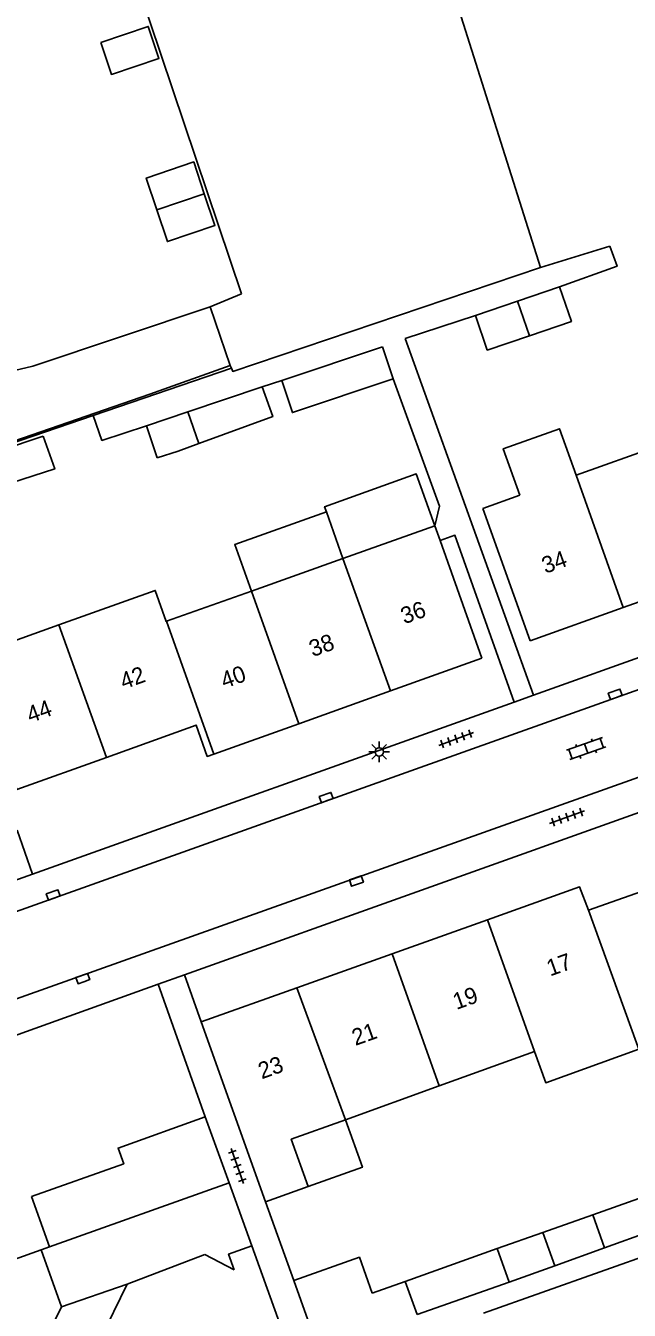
# Model space of a CAD drawing. Extents: x 136000 to 138005, y 398500 to 400500.
# Drawn here: x 137750 to 137786.5, y 400137 to 400214.6 of the extents above; entities that cross this region are included whole.
import ezdxf

# ---------------------------------------------------------------- set-up
doc = ezdxf.new("R2010")
doc.units = 0
for name, color, linetype in [('gg-afsc-erfafscheiding', 7, 'Continuous'), ('gg-afsc-hekwerk', 7, 'Continuous'), ('gg-afsc-muur', 7, 'Continuous'), ('gg-anno-huisnummerreeks BGT', 7, 'Continuous'), ('gg-bbg-bijgebouw', 7, 'Continuous'), ('gg-bbg-gedigitaliseerde bebouwing', 7, 'Continuous'), ('gg-bbg-gedigitaliseerde bijgebouw', 7, 'Continuous'), ('gg-bbg-hoofdgebouw', 7, 'Continuous'), ('gg-bbg-luifel en loopbrug', 7, 'Continuous'), ('gg-bbg-tussenscheiding', 7, 'Continuous'), ('gg-knt-verharding', 7, 'Continuous'), ('gt-grn-groengrens', 7, 'Continuous'), ('gt-grn-weggrens', 7, 'Continuous'), ('gt-symb-klinker verharding', 7, 'Continuous'), ('gt-symb-kolk', 7, 'Continuous'), ('gt-symb-lichtmast', 7, 'Continuous'), ('gt-symb-tegel verharding', 7, 'Continuous')]:
    doc.layers.add(name, color=color, linetype=linetype)

# ---------------------------------------------------------------- blocks, each defined once
blk = doc.blocks.new('gt0-KOLK')
at = {"layer": 'gt-symb-kolk'}
blk.add_lwpolyline([(0, 0), (0.375, 0), (0.375, 0.4), (-0.375, 0.4), (-0.375, 0), (0, 0)], dxfattribs=at)
blk = doc.blocks.new('gt0-TEG1')
at = {"layer": 'gt-symb-tegel verharding'}
for p, q in [((-1.125, 0), (1.125, 0)), ((-0.9, -0.25), (-0.9, 0.25)), ((-0.45, -0.25), (-0.45, 0.25)), ((0, -0.25), (0, 0.25)), ((0.45, -0.25), (0.45, 0.25)), ((0.9, -0.25), (0.9, 0.25))]:
    blk.add_line(p, q, dxfattribs=at)
blk = doc.blocks.new('gt0-LMAST')
at = {"layer": 'gt-symb-lichtmast'}
for p, q in [((-0.182, 0.173), (-0.447, 0.438)), ((-0.005, 0.246), (-0.005, 0.621)), ((0.172, 0.173), (0.437, 0.438)), ((-0.255, -0.004), (-0.63, -0.004)), ((-0.182, -0.181), (-0.447, -0.446)), ((-0.005, -0.254), (-0.005, -0.629)), ((0.437, -0.446), (0.172, -0.181)), ((0.245, -0.004), (0.62, -0.004))]:
    blk.add_line(p, q, dxfattribs=at)
blk.add_circle((-0.005, -0.004), 0.25, dxfattribs=at)
blk = doc.blocks.new('gt0-KL1')
at = {"layer": 'gt-symb-klinker verharding'}
for p, q in [((-1.15, 0.3), (1.15, 0.3)), ((-1, -0.3), (-1, 0.3)), ((-0.5, 0.3), (-0.5, 0.45)), ((0, -0.3), (0, 0.3)), ((0.5, 0.3), (0.5, 0.45)), ((1, -0.3), (1, 0.3)), ((-1.15, -0.3), (1.15, -0.3)), ((-0.5, -0.45), (-0.5, -0.3)), ((0.5, -0.45), (0.5, -0.3))]:
    blk.add_line(p, q, dxfattribs=at)

msp = doc.modelspace()

# ---------------------------------------------------------------- linework, layer by layer
at = {"layer": 'gg-afsc-erfafscheiding'}
for p, q in [((137785.292, 400201.247), (137781.093, 400199.959)), ((137772.928, 400195.669), (137777.171, 400197.06)), ((137764.271, 400192.75), (137765.459, 400193.144)), ((137792.306, 400142.023), (137777.641, 400136.829))]:
    msp.add_line(p, q, dxfattribs=at)
for points in [[(137782.251, 400198.795), (137785.724, 400200.037), (137785.292, 400201.247)], [(137774.707, 400184.369), (137774.998, 400185.545), (137772.2, 400193.247)], [(137754.065, 400191.03), (137754.602, 400189.528), (137757.287, 400190.408)]]:
    msp.add_lwpolyline(points, dxfattribs=at)
at = {"layer": 'gg-afsc-hekwerk'}
for p, q in [((137761.149, 400197.583), (137763.037, 400198.366)), ((137762.345, 400194.046), (137761.149, 400197.583)), ((137754.065, 400191.03), (137762.42, 400193.89)), ((137762.42, 400193.89), (137762.345, 400194.046)), ((137737.113, 400185.226), (137754.065, 400191.03))]:
    msp.add_line(p, q, dxfattribs=at)
for points in [[(137763.037, 400198.366), (137756.106, 400218.965), (137773.291, 400224.655), (137781.093, 400199.959)], [(137762.42, 400193.89), (137762.504, 400193.692), (137781.093, 400199.959)]]:
    msp.add_lwpolyline(points, dxfattribs=at)
at = {"layer": 'gg-afsc-muur'}
for p, q in [((137758.003, 400156.691), (137733.667, 400147.954)), ((137760.847, 400148.686), (137758.003, 400156.691)), ((137764.489, 400143.551), (137766.203, 400138.788)), ((137766.135, 400134.037), (137763.654, 400140.897))]:
    msp.add_line(p, q, dxfattribs=at)
at = {"layer": 'gg-bbg-bijgebouw'}
for p, q in [((137771.558, 400195.17), (137772.2, 400193.247)), ((137764.271, 400192.75), (137759.797, 400191.25)), ((137759.797, 400191.25), (137757.287, 400190.408)), ((137757.287, 400190.408), (137757.942, 400188.468)), ((137751.049, 400189.771), (137748.478, 400188.906)), ((137762.278, 400144.703), (137760.847, 400148.686)), ((137763.654, 400140.897), (137762.278, 400144.703)), ((137751.432, 400140.833), (137750.339, 400143.874)), ((137750.937, 400140.652), (137751.432, 400140.833)), ((137766.203, 400138.788), (137767.689, 400134.612))]:
    msp.add_line(p, q, dxfattribs=at)
for points in [[(137754.526, 400213.551), (137755.174, 400211.625), (137758.045, 400212.593), (137757.397, 400214.519), (137754.526, 400213.551)], [(137760.784, 400204.419), (137760.147, 400206.336), (137757.282, 400205.362), (137757.919, 400203.445)], [(137760.784, 400204.419), (137761.422, 400202.501), (137758.557, 400201.527), (137757.919, 400203.445)], [(137750.339, 400143.874), (137755.918, 400145.843), (137755.576, 400146.793), (137760.847, 400148.686)]]:
    msp.add_lwpolyline(points, dxfattribs=at)
at = {"layer": 'gg-bbg-gedigitaliseerde bebouwing'}
for p, q in [((137783.241, 400187.421), (137788.676, 400189.358)), ((137777.611, 400185.414), (137779.848, 400186.211)), ((137774.975, 400150.543), (137780.733, 400152.623)), ((137769.313, 400148.498), (137774.975, 400150.543)), ((137764.489, 400143.551), (137767.059, 400144.47))]:
    msp.add_line(p, q, dxfattribs=at)
for points in [[(137783.241, 400187.421), (137782.239, 400190.227), (137778.847, 400189.016), (137779.848, 400186.211)], [(137780.733, 400152.623), (137781.413, 400150.742), (137787.031, 400152.772), (137786.899, 400153.139)], [(137767.059, 400144.47), (137766.038, 400147.327), (137769.313, 400148.498)], [(137752.167, 400137.205), (137750.618, 400134.023), (137752.003, 400130.172)]]:
    msp.add_lwpolyline(points, dxfattribs=at)
at = {"layer": 'gg-bbg-gedigitaliseerde bijgebouw'}
for p, q in [((137782.251, 400198.795), (137779.711, 400197.928)), ((137779.711, 400197.928), (137777.171, 400197.06)), ((137765.459, 400193.144), (137771.558, 400195.17)), ((137787.043, 400143.751), (137784.251, 400142.763)), ((137784.251, 400142.763), (137781.24, 400141.698)), ((137787.761, 400141.769), (137784.964, 400140.764)), ((137781.24, 400141.698), (137781.968, 400139.688)), ((137756.134, 400138.586), (137760.81, 400140.361)), ((137760.81, 400140.361), (137762.59, 400139.448)), ((137772.911, 400138.731), (137778.485, 400140.723)), ((137778.485, 400140.723), (137779.21, 400138.697)), ((137784.964, 400140.764), (137781.968, 400139.688)), ((137772.911, 400138.731), (137770.932, 400138.033)), ((137773.644, 400136.743), (137779.21, 400138.697)), ((137752.167, 400137.205), (137756.134, 400138.586))]:
    msp.add_line(p, q, dxfattribs=at)
for points in [[(137780.422, 400195.846), (137782.962, 400196.713), (137782.251, 400198.795)], [(137777.171, 400197.06), (137777.882, 400194.978), (137780.422, 400195.846)], [(137772.2, 400193.247), (137766.107, 400191.208), (137765.459, 400193.144)], [(137760.455, 400189.332), (137764.923, 400190.958), (137764.271, 400192.75)], [(137749.143, 400186.955), (137751.752, 400187.804), (137751.049, 400189.771)], [(137757.942, 400188.468), (137759.206, 400188.877), (137760.455, 400189.332)], [(137763.654, 400140.897), (137762.25, 400140.389), (137762.59, 400139.448)], [(137766.203, 400138.788), (137770.152, 400140.206), (137770.932, 400138.033)]]:
    msp.add_lwpolyline(points, dxfattribs=at)
at = {"layer": 'gg-bbg-hoofdgebouw'}
for p, q in [((137780.46, 400177.42), (137777.611, 400185.414)), ((137774.707, 400184.369), (137769.163, 400182.396)), ((137775.025, 400183.479), (137774.707, 400184.369)), ((137777.56, 400176.38), (137775.025, 400183.479)), ((137769.163, 400182.396), (137763.626, 400180.425)), ((137763.626, 400180.425), (137758.507, 400178.603)), ((137786.09, 400179.425), (137780.46, 400177.42)), ((137752.001, 400178.381), (137746.59, 400176.44)), ((137777.56, 400176.38), (137772.026, 400174.4)), ((137772.026, 400174.4), (137766.492, 400172.42)), ((137766.492, 400172.42), (137761.355, 400170.581)), ((137783.99, 400161.15), (137789.531, 400163.127)), ((137772.127, 400158.525), (137777.895, 400160.58)), ((137766.373, 400156.474), (137772.127, 400158.525)), ((137760.604, 400154.418), (137766.373, 400156.474)), ((137760.604, 400154.418), (137764.489, 400143.551))]:
    msp.add_line(p, q, dxfattribs=at)
for points in [[(137791.19, 400182.85), (137791.72, 400181.43), (137786.09, 400179.425)], [(137758.507, 400178.603), (137758.491, 400178.597), (137757.82, 400180.469), (137752.001, 400178.381)], [(137754.875, 400170.385), (137749.46, 400168.44), (137747.319, 400174.407)], [(137761.355, 400170.581), (137760.96, 400170.44), (137760.29, 400172.33), (137754.875, 400170.385)], [(137777.895, 400160.58), (137783.45, 400162.56), (137783.99, 400161.15)], [(137750.937, 400140.652), (137747.933, 400139.58), (137748.836, 400136.951)]]:
    msp.add_lwpolyline(points, dxfattribs=at)
at = {"layer": 'gg-bbg-luifel en loopbrug'}
for p, q in [((137768.158, 400185.211), (137769.163, 400182.396)), ((137778.485, 400140.723), (137781.24, 400141.698)), ((137779.21, 400138.697), (137781.968, 400139.688)), ((137756.134, 400138.586), (137752.003, 400130.172))]:
    msp.add_line(p, q, dxfattribs=at)
for points in [[(137774.707, 400184.369), (137773.59, 400187.498), (137768.048, 400185.519), (137768.158, 400185.211)], [(137763.626, 400180.425), (137762.623, 400183.234), (137768.158, 400185.211)], [(137767.059, 400144.47), (137770.334, 400145.64), (137769.313, 400148.498)]]:
    msp.add_lwpolyline(points, dxfattribs=at)
at = {"layer": 'gg-bbg-tussenscheiding'}
for p, q in [((137757.919, 400203.445), (137760.784, 400204.419)), ((137779.711, 400197.928), (137780.422, 400195.846)), ((137759.797, 400191.25), (137760.455, 400189.332)), ((137786.09, 400179.425), (137783.241, 400187.421)), ((137772.026, 400174.4), (137769.163, 400182.396)), ((137766.492, 400172.42), (137763.626, 400180.425)), ((137754.875, 400170.385), (137752.001, 400178.381)), ((137761.355, 400170.581), (137758.507, 400178.603)), ((137777.895, 400160.58), (137780.733, 400152.623)), ((137783.99, 400161.15), (137786.899, 400153.139)), ((137772.127, 400158.525), (137774.975, 400150.543)), ((137766.373, 400156.474), (137769.313, 400148.498)), ((137751.432, 400140.833), (137762.278, 400144.703)), ((137784.964, 400140.764), (137784.251, 400142.763)), ((137750.937, 400140.652), (137752.167, 400137.205)), ((137772.911, 400138.731), (137773.644, 400136.743))]:
    msp.add_line(p, q, dxfattribs=at)
at = {"layer": 'gg-knt-verharding'}
for p, q in [((137780.676, 400174.141), (137772.928, 400195.669)), ((137780.676, 400174.141), (137809.666, 400184.552)), ((137809.03, 400182.33), (137747.709, 400160.46)), ((137807.87, 400176.61), (137734.711, 400150.57)), ((137750.406, 400163.335), (137779.513, 400173.726)), ((137759.591, 400157.259), (137799.418, 400171.493)), ((137760.604, 400154.418), (137759.591, 400157.259))]:
    msp.add_line(p, q, dxfattribs=at)
for points in [[(137761.149, 400197.583), (137750.43, 400194.006), (137736.947, 400190.819)], [(137737.08, 400185.319), (137743.789, 400187.587), (137757.489, 400192.32), (137762.345, 400194.046)], [(137775.025, 400183.479), (137775.925, 400183.798), (137779.513, 400173.726)], [(137744.41, 400164.14), (137745, 400162.45), (137746.22, 400161.84), (137750.406, 400163.335)]]:
    msp.add_lwpolyline(points, dxfattribs=at)
at = {"layer": 'gt-grn-groengrens'}
msp.add_line((137749.49, 400165.989), (137750.406, 400163.335), dxfattribs=at)
at = {"layer": 'gt-grn-weggrens'}
for p, q in [((137779.513, 400173.726), (137780.676, 400174.141)), ((137759.591, 400157.259), (137758.003, 400156.691))]:
    msp.add_line(p, q, dxfattribs=at)

# ---------------------------------------------------------------- block references
at = {"layer": 'gt-symb-klinker verharding', "rotation": 19.576725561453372}
msp.add_blockref('gt0-KL1', (137783.85, 400170.915), dxfattribs=at)
at = {"layer": 'gt-symb-kolk'}
for p, rotation in [((137785.676, 400174.01), 19.576725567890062), ((137768.214, 400167.771), 19.576725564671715), ((137770.039, 400162.73), 19.57672556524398), ((137751.722, 400161.891), 19.57672556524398), ((137753.509, 400156.837), 19.57672556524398)]:
    msp.add_blockref('gt0-KOLK', p, dxfattribs=dict(at, rotation=rotation))
at = {"layer": 'gt-symb-lichtmast'}
msp.add_blockref('gt0-LMAST', (137771.357, 400170.72), dxfattribs=at)
at = {"layer": 'gt-symb-tegel verharding'}
for p, rotation in [((137775.998, 400171.502), -159.69875001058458), ((137782.702, 400166.775), 19.757899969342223), ((137762.782, 400145.712), -70.60447167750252)]:
    msp.add_blockref('gt0-TEG1', p, dxfattribs=dict(at, rotation=rotation))

# ---------------------------------------------------------------- texts
at = {"layer": 'gg-anno-huisnummerreeks BGT'}
for s, rotation, p in [('34', 19.6, (137781.387, 400181.465)), ('36', 19.7, (137772.866, 400178.417)), ('38', 19.7, (137767.332, 400176.437)), ('40', 19.7, (137761.997, 400174.528)), ('42', 19.8, (137755.914, 400174.476)), ('44', 19.8, (137750.271, 400172.449)), ('17', 19.6, (137781.677, 400157.151)), ('19', 19.6, (137776.012, 400155.132)), ('21', 19.6, (137769.911, 400152.958)), ('23', 19.6, (137764.253, 400150.941))]:
    msp.add_text(s, height=1, rotation=rotation, dxfattribs=at).set_placement(p)

doc.saveas('drawing.dxf')
